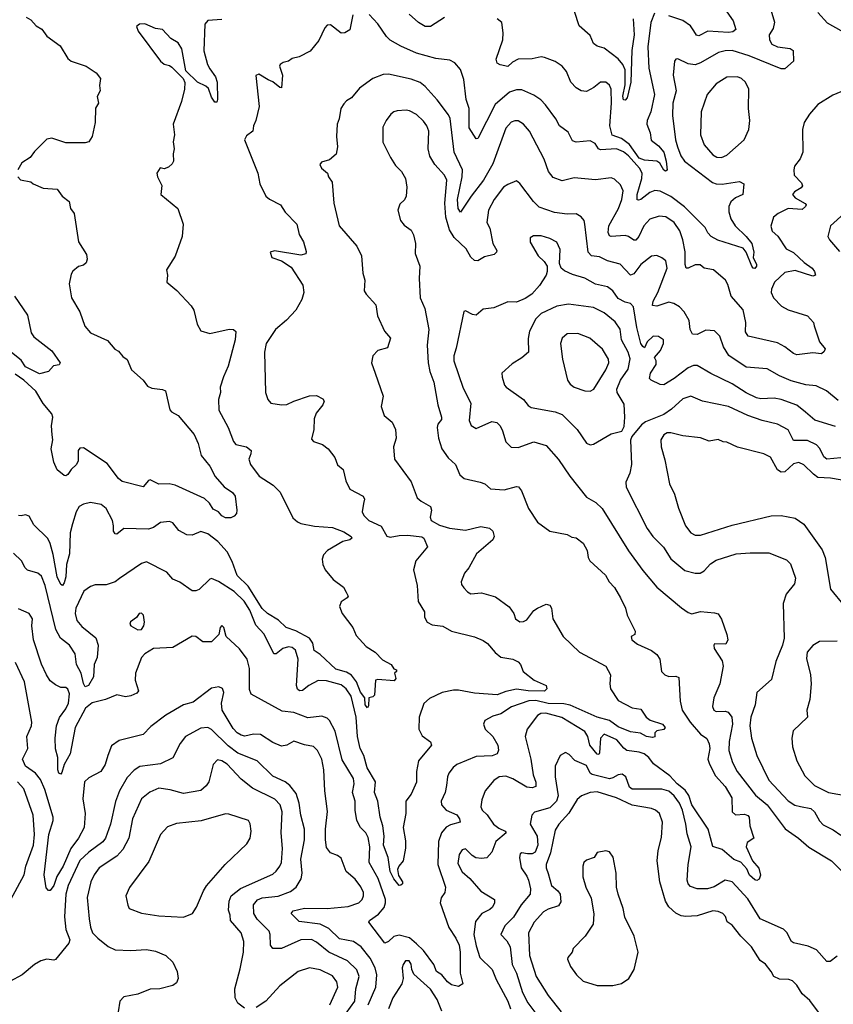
# Model space of a CAD drawing. Extents: x 1678759 to 1859541, y 384609 to 522867.
# Tile 267 of 466: x 1756021 to 1760663, y 482147 to 487761. Entities that reach past the tile are written whole.
import ezdxf

# ---------------------------------------------------------------- set-up
doc = ezdxf.new("R2010")
doc.units = 0

msp = doc.modelspace()

# ---------------------------------------------------------------- linework, layer by layer
at = {"layer": '0CON20XD'}
for points in [[(1760294.2, 487855), (1760326.6, 487746.6), (1760318.7, 487711.3), (1760296.9, 487675), (1760298.5, 487645), (1760311.5, 487621.5), (1760345, 487605.6), (1760417, 487597), (1760433.3, 487585), (1760436.2, 487525), (1760385, 487481.2), (1760365, 487480.8), (1760182.5, 487555), (1760085, 487584.1), (1760045, 487583.3), (1760006.9, 487573.1), (1759905, 487513.8), (1759875, 487503.2), (1759835, 487509.3), (1759775, 487538), (1759765, 487536.2), (1759756, 487525), (1759748.2, 487445), (1759765.3, 487355), (1759746.6, 487285), (1759744.7, 487215), (1759762.9, 487075), (1759773.9, 487035), (1759792.5, 486985), (1759813.8, 486955), (1759973.2, 486833.2), (1759995, 486824.7), (1760027.7, 486822.3), (1760128, 486838), (1760151.2, 486825), (1760145.8, 486765), (1760104.7, 486745.3), (1760078.1, 486721.9), (1760066.2, 486695), (1760066.9, 486665), (1760078.3, 486625), (1760102, 486585), (1760165, 486525.3), (1760196.8, 486485), (1760209.3, 486435), (1760205.5, 486405), (1760223.5, 486365), (1760224.4, 486355), (1760215, 486342.9), (1760205, 486344.6), (1760198.2, 486355), (1760166.2, 486436.2), (1760147.4, 486457.4), (1760003.1, 486503.1), (1759965, 486523.8), (1759946.2, 486545), (1759931.4, 486575), (1759813.1, 486693.1), (1759735, 486752.4), (1759675, 486784), (1759645, 486787.5), (1759615, 486776.1), (1759565, 486735.5), (1759551.1, 486731.1), (1759543.8, 486733.8), (1759543.8, 486763.8), (1759570.7, 486855), (1759572, 486885), (1759557, 486915), (1759495, 486983.9), (1759465, 487007.5), (1759425, 487025.2), (1759335, 487018.2), (1759323.5, 487025), (1759304.6, 487054.6), (1759275, 487070.8), (1759195, 487062.9), (1759175, 487070), (1759150, 487120), (1759100, 487155), (1759079.5, 487195), (1759020.5, 487275), (1758993.6, 487303.6), (1758955, 487331.2), (1758885, 487360.9), (1758855, 487360.5), (1758815, 487347.3), (1758733.5, 487276.5), (1758635, 487083.8), (1758625, 487081.2), (1758585.4, 487145), (1758585.8, 487255), (1758568.2, 487305)], [(1758445, 487772.5), (1758365, 487722.1), (1758335, 487720.9), (1758296, 487744), (1758242.8, 487792.8)], [(1759641.5, 487798.5), (1759622.3, 487745), (1759605.3, 487605), (1759610.5, 487485), (1759642, 487335), (1759620.7, 487235), (1759600, 487185), (1759598.1, 487165), (1759617.5, 487115), (1759623.1, 487073.1), (1759665, 487041.9), (1759696.3, 487005), (1759709.8, 486955), (1759715, 486902.5), (1759705, 486897.5), (1759695, 486902.2), (1759672, 486942), (1759655, 486954.6), (1759585, 486959.5), (1759555, 486972), (1759499.4, 487049.4), (1759455, 487084.2), (1759401.5, 487101.5), (1759388.5, 487155), (1759397.2, 487285), (1759394.6, 487364.6), (1759385, 487387.5), (1759365, 487404.4), (1759333.8, 487405), (1759296.5, 487373.5), (1759255, 487350.6), (1759225, 487354.2), (1759195, 487372), (1759165.4, 487405.4), (1759140, 487465), (1759116, 487496), (1759075, 487522.9), (1759015, 487545.8), (1758995, 487548.6), (1758945, 487538.2), (1758865, 487536.2), (1758831.6, 487518.4), (1758805, 487494.5), (1758762.9, 487502.9), (1758745, 487513.3), (1758740, 487535), (1758777.8, 487645), (1758780, 487685), (1758771.2, 487745), (1758745, 487766)], [(1759520.7, 487765), (1759527, 487675), (1759514, 487585), (1759508, 487405), (1759486.9, 487315), (1759475, 487301.1), (1759465, 487304.3), (1759460.9, 487325), (1759475, 487388.8), (1759475.4, 487475), (1759461.3, 487505), (1759435, 487536.6), (1759355, 487598.1), (1759315, 487609.5), (1759295, 487624.4), (1759275, 487670), (1759212.5, 487725), (1759186.7, 487806.7)], [(1760042.5, 487825), (1760090.9, 487755), (1760106.2, 487705), (1760088.7, 487691.3), (1760065, 487686.7), (1759946.7, 487695), (1759895, 487668.5), (1759882.1, 487672.1), (1759866.7, 487696.7), (1759847.3, 487725), (1759805, 487756), (1759725, 487782.1)], [(1760707.3, 487697.3), (1760630, 487740), (1760575, 487800.8)], [(1757922.2, 487787.8), (1757905, 487702), (1757875, 487686), (1757855, 487684), (1757795, 487730.8), (1757775, 487728.8), (1757762.5, 487715), (1757727.5, 487642.5), (1757677.9, 487582.1), (1757615, 487548.8), (1757575, 487538.8), (1757555, 487523.8), (1757524.1, 487515.9), (1757507.5, 487505), (1757503.8, 487495), (1757520, 487445), (1757515, 487372.5), (1757505, 487373.8), (1757465.8, 487405.8), (1757438.1, 487418.1), (1757385, 487450), (1757367.5, 487442.5), (1757388, 487265), (1757368.1, 487185), (1757354.4, 487155), (1757352, 487125), (1757315, 487098), (1757302.9, 487075), (1757379.6, 486885), (1757391.8, 486825), (1757424.4, 486755), (1757446.9, 486736.9), (1757509.2, 486705), (1757535, 486662.5), (1757601.2, 486595), (1757615.6, 486535.6), (1757640, 486495), (1757655, 486440), (1757652.5, 486425), (1757625, 486418.8), (1757475, 486443.3), (1757450, 486435), (1757460, 486405), (1757515, 486386.2), (1757570.3, 486350.3), (1757636.9, 486246.9), (1757642.9, 486205), (1757630, 486165), (1757596, 486105), (1757542.6, 486047.4), (1757481.1, 485995), (1757426.7, 485915), (1757416.9, 485865), (1757422.5, 485635), (1757435.8, 485595.8), (1757453.8, 485575), (1757515.5, 485564.5), (1757545, 485566.4), (1757585, 485586.5), (1757675, 485615.4), (1757715, 485618.5), (1757750, 485600), (1757757.1, 485585), (1757750.5, 485565), (1757713.2, 485516.8), (1757700.6, 485485), (1757699.5, 485425), (1757685, 485370), (1757696.4, 485356.4), (1757749.1, 485339.1), (1757780.8, 485315), (1757819.2, 485265), (1757835, 485223.8), (1757867, 485197), (1757881.7, 485131.7), (1757905, 485083.3), (1757980, 485045), (1757987.5, 485027.5), (1757982.7, 485002.7), (1757975.6, 484955), (1757985, 484934.3), (1758012.9, 484905), (1758082.7, 484872.7), (1758115.6, 484815.6), (1758135, 484810.5), (1758185, 484820.9), (1758235, 484821.3), (1758315, 484812.5), (1758327.5, 484805), (1758346.7, 484755), (1758280, 484675), (1758266.9, 484625), (1758288.9, 484535), (1758293.4, 484443.4), (1758331.2, 484385), (1758331.2, 484355), (1758346.2, 484325), (1758375, 484310.8), (1758435, 484302.9), (1758485, 484273.8), (1758615, 484242.9), (1758665, 484221.1), (1758690, 484205), (1758733.4, 484153.4), (1758765, 484126), (1758835, 484114.3), (1758865, 484100), (1758877.5, 484085), (1758894, 484045), (1758956.7, 483995), (1759024, 483965), (1759028.5, 483945), (1759015, 483933.1), (1758922.5, 483935), (1758855, 483944.3), (1758795, 483931.3), (1758745, 483911.6), (1758615, 483921), (1758525, 483937.7), (1758495, 483937.8), (1758431.4, 483925), (1758358.8, 483891.2), (1758326.9, 483863.1), (1758300, 483785), (1758297.9, 483715), (1758317.6, 483677.6), (1758365, 483643.3), (1758370, 483625), (1758295.4, 483534.6), (1758284.6, 483475), (1758285, 483413.3), (1758255, 483346.2), (1758224.4, 483305), (1758224.4, 483235), (1758208.2, 483155), (1758221.1, 483078.9), (1758222.9, 483037.1), (1758209.6, 482965), (1758184.5, 482935), (1758176.2, 482915), (1758181.6, 482881.6), (1758204.4, 482845), (1758204.2, 482835), (1758195, 482825.8), (1758185, 482825.6), (1758155, 482863.1), (1758134.7, 482905), (1758122.9, 482985), (1758097.4, 483055), (1758100.4, 483105), (1758093.5, 483165), (1758078.3, 483215), (1758063.3, 483305), (1758045.8, 483355.8), (1758051.7, 483415), (1758004.2, 483495), (1757983.5, 483565), (1757962.9, 483605), (1757949, 483675), (1757939.6, 483785), (1757911.3, 483905), (1757883.9, 483945), (1757855, 483968.5), (1757772.1, 483992.1), (1757723, 483993), (1757671.4, 483965), (1757635, 483936.9), (1757617.5, 483935), (1757605, 483944.2), (1757600.8, 483965), (1757609.2, 484115), (1757595, 484165.5), (1757575, 484180.9), (1757555, 484186.2), (1757522.5, 484175), (1757485, 484145.7), (1757470, 484145), (1757415, 484256.9), (1757368.1, 484308.1), (1757334.7, 484395), (1757302.2, 484445), (1757245, 484501.3), (1757155, 484558.1), (1757115, 484574), (1757105, 484572), (1757045, 484512.9), (1757025, 484504.3), (1757005, 484504), (1756935, 484553.8), (1756895, 484570.8), (1756860.7, 484610.7), (1756745, 484669.5), (1756715, 484661.1), (1756590.8, 484575), (1756565, 484556.7), (1756515, 484538.9), (1756451.7, 484538.3), (1756425, 484530), (1756387.5, 484502.5), (1756340.9, 484405), (1756337.9, 484375), (1756346.1, 484335), (1756375, 484301.8), (1756456, 484236), (1756468.6, 484195), (1756463.8, 484125), (1756446, 484084), (1756441.9, 484015), (1756413.3, 483965), (1756395, 483956.9), (1756385, 483976), (1756371.9, 484035), (1756344.8, 484085), (1756337.3, 484145), (1756305, 484194), (1756254.6, 484235), (1756226.5, 484285), (1756166, 484535), (1756145, 484588.1), (1756125.3, 484605.3), (1756065, 484621.9), (1756052.2, 484635), (1756030.6, 484675), (1755985, 484719.2)], [(1756057.5, 487775), (1756085, 487760), (1756115.8, 487725.8), (1756146.6, 487706.6), (1756175, 487667.5), (1756252.1, 487612.1), (1756295, 487538.6), (1756315, 487524.3), (1756400, 487495), (1756456.8, 487456.8), (1756481.2, 487425), (1756476.2, 487385), (1756480, 487355), (1756463, 487323), (1756470, 487285), (1756454.2, 487255.8), (1756452, 487175), (1756434, 487095), (1756415.4, 487064.6), (1756395, 487057.8), (1756285, 487057.9), (1756205, 487085.6), (1756175, 487080), (1756105, 487008.8), (1756081.2, 486975), (1756033.3, 486945), (1756010, 486905)], [(1757175, 487760.8), (1757095, 487755.7), (1757077.8, 487735), (1757072.3, 487582.3), (1757092.3, 487505), (1757105, 487480.6), (1757137.5, 487435), (1757147.9, 487405), (1757150, 487305), (1757145, 487290), (1757135, 487290), (1757115, 487319.2), (1757098, 487368), (1757082.3, 487382.3), (1757035.4, 487405.4), (1756969.5, 487469.5), (1756946.9, 487595), (1756925, 487629.1), (1756882.7, 487652.7), (1756835, 487704.2), (1756795, 487711.1), (1756735, 487737.5), (1756704.3, 487735.7), (1756688.3, 487721.7), (1756696, 487695), (1756823.8, 487525), (1756845, 487506.2), (1756875, 487499.2), (1756889.3, 487489.3), (1756953.8, 487425), (1756962.7, 487402.7), (1756960.8, 487365), (1756944.3, 487295), (1756896.9, 487165), (1756904.4, 487105), (1756895.8, 487065), (1756901.4, 487025), (1756896.1, 486996.1), (1756899.2, 486955), (1756891.7, 486938.3), (1756870.5, 486919.5), (1756845, 486910), (1756823, 486917), (1756803.3, 486885), (1756806.7, 486865), (1756832, 486815), (1756826.7, 486765), (1756924, 486685), (1756952.9, 486595), (1756947.1, 486525), (1756907.4, 486412.6), (1756858.8, 486335), (1756863.8, 486305), (1756860, 486265), (1756917, 486217), (1756998.7, 486128.7), (1757014.1, 486104.1), (1757033.8, 486025), (1757055, 485986.7), (1757105, 485972.5), (1757216.1, 485996.1), (1757240, 485995), (1757253.6, 485983.6), (1757250, 485935), (1757210.5, 485785), (1757182.9, 485725), (1757165.6, 485665)], [(1758568.2, 487305), (1758555, 487420), (1758535, 487476.2), (1758503.3, 487515), (1758475, 487529.2), (1758395, 487538.5), (1758285, 487569.6), (1758195, 487608.9), (1758135, 487644.4), (1758114, 487664), (1758065, 487737.5), (1758015, 487790.8)], [(1760705, 487349.2), (1760659.7, 487330.3), (1760575, 487277.5), (1760527.4, 487222.6), (1760495.7, 487175), (1760486.7, 487135), (1760488.5, 487005), (1760473.3, 486966.7), (1760441.8, 486925), (1760436.4, 486905), (1760439.5, 486875), (1760480.5, 486830.5), (1760486.4, 486813.6), (1760478.8, 486801.2), (1760440.2, 486779.8), (1760429.4, 486765), (1760444.1, 486744.1), (1760502.7, 486712.7), (1760508.1, 486705), (1760504.4, 486695), (1760485, 486679.2), (1760405, 486684.3), (1760347.1, 486655), (1760321.4, 486635), (1760305.8, 486584.2), (1760314.4, 486555), (1760346.1, 486526.1), (1760394.3, 486455), (1760435, 486433.6), (1760496.2, 486376.2), (1760542.5, 486345), (1760555.7, 486325), (1760560, 486305), (1760545, 486298), (1760445, 486330), (1760385, 486319.5), (1760327.9, 486265), (1760309.1, 486225), (1760307.3, 486205), (1760320.5, 486175), (1760367, 486127), (1760405, 486106.2), (1760515, 486071.4), (1760548.8, 486035), (1760553.8, 486016.2), (1760583.8, 485925), (1760616.2, 485885), (1760610.5, 485869.5), (1760594.2, 485855.8), (1760545, 485860.5), (1760455, 485850.4), (1760435, 485857.7), (1760386.1, 485896.1), (1760345, 485918.2), (1760176.8, 485956.8), (1760161.3, 485981.3), (1760162.5, 486035), (1760147.3, 486107.3), (1760080, 486185), (1760061.5, 486251.5), (1760047.5, 486275), (1759978.8, 486335), (1759925, 486344.4), (1759902.4, 486362.4), (1759875, 486363.8), (1759835, 486344.6), (1759822.9, 486345), (1759817.6, 486365), (1759818, 486438), (1759805, 486506), (1759786.8, 486556.8), (1759753.8, 486603.8), (1759706.3, 486636.3), (1759668.8, 486641.2), (1759616.5, 486623.5), (1759580.8, 486585), (1759553.3, 486525), (1759535, 486504.4), (1759525, 486503.3), (1759495, 486524.6), (1759475, 486530), (1759395, 486524.6), (1759385, 486528.6), (1759377.4, 486547.4), (1759382.5, 486585), (1759437.9, 486685), (1759455.2, 486735), (1759463.8, 486785), (1759449.1, 486819.1), (1759415, 486852), (1759395, 486860), (1759305, 486848.2), (1759185, 486859.5), (1759115, 486842.1), (1759065, 486860.5), (1759037.8, 486895), (1759012.5, 486965), (1758930, 487125), (1758895, 487164.3), (1758865, 487184.3), (1758845, 487184.4), (1758825, 487175.5), (1758795, 487142.9), (1758720.6, 486939.4), (1758667.4, 486845), (1758595.8, 486754.2), (1758535, 486663.8), (1758522.7, 486685), (1758518.8, 486735), (1758545.5, 486865), (1758546.6, 486905), (1758500, 487005), (1758476.6, 487196.6), (1758467.8, 487217.8), (1758403.3, 487303.3), (1758335, 487380), (1758305, 487402.1), (1758255, 487422.3), (1758125, 487450.4), (1758095, 487448.9), (1758035, 487425.6), (1757960.5, 487369.5), (1757914.5, 487315.5), (1757885, 487297.5), (1757869.6, 487280.4), (1757853.5, 487255), (1757844.3, 487195), (1757832.2, 487165), (1757828.5, 487095), (1757834.4, 487035.6), (1757825.8, 486994.2), (1757789.2, 486960.8), (1757742.3, 486947.7), (1757733.3, 486935), (1757742.5, 486915), (1757777.5, 486885), (1757783.3, 486865), (1757804.1, 486834.1), (1757813.1, 486715), (1757843.1, 486585), (1757945, 486469.2), (1757971.4, 486415), (1757977.8, 486315), (1757989.4, 486275), (1757985.7, 486215), (1757997.1, 486195), (1758052.5, 486135), (1758061.4, 486071.4), (1758102.5, 485985), (1758135.7, 485945.7), (1758120, 485890), (1758065, 485874.3), (1758035.3, 485844.7), (1758028.8, 485805), (1758048.1, 485745), (1758093.8, 485615), (1758083.3, 485555), (1758100, 485505), (1758145.5, 485465.5), (1758164.2, 485425), (1758169.2, 485375), (1758154.2, 485325), (1758160, 485255), (1758255, 485126), (1758289.2, 485035), (1758310.8, 485015), (1758364.5, 484984.5), (1758370.5, 484965), (1758362.7, 484925), (1758368.9, 484905), (1758415, 484878.2), (1758472.2, 484862.2), (1758565, 484850.8), (1758651, 484871), (1758702.1, 484862.1), (1758719.4, 484845), (1758727.3, 484815), (1758721.1, 484795), (1758626.7, 484715), (1758583.7, 484636.3), (1758558.1, 484605), (1758539.2, 484555), (1758541.1, 484541.1), (1758555, 484521.2)], [(1760025, 486974.4), (1760055, 486988.9), (1760154.4, 487075), (1760181.5, 487135), (1760186.4, 487185), (1760178.2, 487255), (1760180.6, 487365), (1760160.8, 487405), (1760138, 487425), (1760115, 487435.5), (1760055, 487433.5), (1759995, 487395.7), (1759943.3, 487335), (1759909.1, 487235), (1759904.6, 487105), (1759926.7, 487046.7), (1759975, 486990), (1759997.4, 486977.4), (1760025, 486974.4)], [(1760689.4, 485589.4), (1760624.3, 485645), (1760565, 485672.7), (1760505, 485679.2), (1760422.4, 485702.4), (1760355, 485729.5), (1760285, 485770.5), (1760165, 485780.5), (1760066.8, 485846.8), (1760036.1, 485895), (1760015, 485956), (1759985, 485987.1), (1759935, 485990), (1759885, 485966.2), (1759858.3, 485968.3), (1759845.4, 485995), (1759840.5, 486045), (1759811.9, 486095), (1759785, 486124.3), (1759753.3, 486143.3), (1759725, 486150), (1759655, 486128.1), (1759630.9, 486130.9), (1759634.7, 486155), (1759662.1, 486205), (1759714.5, 486344.5), (1759706.9, 486385), (1759685, 486402.9), (1759655, 486416.9), (1759625, 486411.9), (1759565.3, 486364.7), (1759525, 486312.5), (1759505, 486304.5), (1759446.9, 486366.9), (1759375, 486386.8), (1759328.7, 486408.7), (1759283.8, 486413.8), (1759264.7, 486435), (1759245.6, 486595), (1759240.6, 486615), (1759225, 486637.5), (1759195, 486654.3), (1759145, 486652.7), (1759071.5, 486661.5), (1758985, 486691.8), (1758952.7, 486725), (1758875, 486827.5), (1758855, 486842.5), (1758805, 486821.9), (1758781.9, 486805), (1758726.9, 486735), (1758695.7, 486675), (1758685.7, 486605), (1758702.4, 486572.4), (1758720, 486485), (1758743.1, 486445), (1758741.9, 486435), (1758728, 486422), (1758671.9, 486408.1), (1758635, 486385.7), (1758615, 486386.9), (1758595, 486407.1), (1758567.9, 486455), (1758499.8, 486519.8), (1758472.8, 486562.8), (1758451.2, 486635), (1758447, 486715), (1758458.2, 486845), (1758445, 486873.5), (1758389.2, 486935), (1758361.7, 486981.7), (1758351.5, 487025), (1758355.5, 487125), (1758344.5, 487155), (1758325, 487181.9), (1758285, 487219.4), (1758245, 487241.4), (1758225, 487245.6), (1758175, 487241.9), (1758155, 487235.8), (1758138.7, 487221.3), (1758111.4, 487185), (1758092.8, 487147.2), (1758093, 487063), (1758135.7, 486975), (1758165, 486929.2), (1758198.5, 486895), (1758221.8, 486855), (1758229.5, 486805), (1758226.7, 486755), (1758215.6, 486734.4), (1758190.3, 486709.7), (1758178.6, 486675), (1758194.2, 486615), (1758215, 486590), (1758255, 486561.4), (1758268.5, 486535), (1758279.4, 486485), (1758277.9, 486427.9), (1758302.9, 486355), (1758299.1, 486285), (1758306.4, 486175), (1758332.2, 486115), (1758355.5, 485995), (1758345.4, 485904.6), (1758351.1, 485805), (1758360.9, 485755), (1758383.1, 485695), (1758406.8, 485565), (1758428, 485495), (1758427.8, 485482.2), (1758405.8, 485455), (1758402.5, 485435), (1758410.9, 485375), (1758430, 485315), (1758465, 485262.9), (1758507.1, 485225), (1758532.5, 485165), (1758556.7, 485145), (1758647.5, 485125), (1758675, 485113.8), (1758707, 485087), (1758785, 485080.5), (1758855, 485098.9), (1758867.1, 485097.1), (1758884.3, 485075), (1758923.8, 484973.8)], [(1756010, 486865), (1756025, 486847.5), (1756085, 486836.2), (1756097.5, 486825), (1756155, 486800), (1756235, 486793.8), (1756264.2, 486754.2), (1756303.8, 486725), (1756311.2, 486685), (1756332, 486655), (1756356.2, 486495), (1756401.7, 486421.7), (1756406.1, 486396.1), (1756400, 486375), (1756385, 486361.2), (1756356, 486354), (1756325, 486327.5), (1756315, 486310), (1756304.1, 486254.1), (1756315.7, 486175), (1756364.5, 486094.5), (1756393.4, 486013.4), (1756424.5, 485974.5), (1756521.1, 485931.1), (1756563, 485883), (1756585, 485870), (1756610, 485840), (1756633.9, 485823.9), (1756659.2, 485765), (1756725.5, 485705.5), (1756750.7, 485670.7), (1756775, 485659.2), (1756835, 485652.5), (1756853.3, 485645), (1756877.1, 485537.1), (1756886.7, 485525), (1756925, 485504), (1757015.6, 485395), (1757039.4, 485345), (1757055.5, 485275.5), (1757105.4, 485215), (1757137.1, 485157.1), (1757188.2, 485098.2), (1757235.6, 485065), (1757250, 485045), (1757260, 484965), (1757257.5, 484945), (1757245, 484930), (1757225, 484920), (1757195, 484920), (1757175, 484931.2), (1757154.3, 484954.3), (1757125, 484970), (1757104.3, 485004.3), (1757075, 485031.2), (1756907.2, 485107.2), (1756873.9, 485113.9), (1756815, 485111.8), (1756765, 485137.8), (1756755, 485133.8), (1756725, 485096.7), (1756605, 485128.2), (1756584.4, 485144.4), (1756521, 485231), (1756385, 485320), (1756365, 485318.5), (1756354.6, 485305), (1756355.3, 485245), (1756345, 485225.6), (1756313.8, 485196.2), (1756295, 485168.6), (1756285, 485160.8), (1756275, 485162.2), (1756235.8, 485195), (1756215, 485237.5), (1756200.8, 485315), (1756210.4, 485365), (1756206.6, 485393.4), (1756202.9, 485445), (1756210, 485495), (1756205, 485513.3), (1756155, 485572.5), (1756113.4, 485643.4), (1756045, 485706.3), (1755995, 485740.6)], [(1760725.2, 486654.8), (1760645.7, 486585), (1760631.4, 486525), (1760641.4, 486505), (1760698.5, 486438.5)], [(1760675, 485441.8), (1760558, 485478), (1760503.9, 485523.9), (1760455, 485563.8), (1760365.7, 485595.7), (1760325, 485602.4), (1760249.1, 485599.1), (1760224.7, 485604.8), (1760165, 485633.7), (1760085, 485685.3), (1759962.9, 485742.9), (1759885, 485788.5), (1759865, 485789.6), (1759835, 485775.8), (1759755, 485714.5), (1759695, 485678.6), (1759675, 485680.6), (1759623.3, 485705), (1759614, 485715), (1759618.8, 485745), (1759652.5, 485795), (1759652.5, 485815), (1759642.5, 485835), (1759676.7, 485875), (1759694.5, 485915), (1759694.4, 485935), (1759665, 485954.5), (1759635, 485955.6), (1759600.6, 485925), (1759585, 485890), (1759575, 485897.5), (1759564.5, 485915), (1759541.3, 486005), (1759523.4, 486123.4), (1759505, 486141.8), (1759475, 486151.1), (1759435, 486170.5), (1759404.4, 486215), (1759375, 486238.2), (1759305, 486253.6), (1759245, 486287.1), (1759175, 486307.9), (1759128.9, 486328.9), (1759110.8, 486345), (1759100.9, 486370.9), (1759105, 486450), (1759085, 486492), (1759045, 486513.1), (1758995, 486527.8), (1758951.7, 486528.3), (1758933, 486517), (1758933.2, 486493.2), (1758978.1, 486415), (1759012.4, 486382.4), (1759029.2, 486355), (1759030.6, 486325), (1759024.4, 486305), (1758986.9, 486245), (1758942.9, 486195), (1758905, 486170.5), (1758855, 486149.4), (1758805, 486152.5), (1758725, 486118.1), (1758665, 486110), (1758625, 486076), (1758605, 486079.2), (1758565, 486101.2), (1758555, 486097.5), (1758511.5, 485888.5), (1758497.1, 485845), (1758496.9, 485815), (1758550.6, 485660.6), (1758594.5, 485575), (1758585.8, 485475.8), (1758597, 485447), (1758625, 485430.8), (1758715, 485470.8), (1758743.4, 485463.4), (1758761.4, 485445), (1758776.2, 485416.2), (1758793.9, 485353.9), (1758825, 485324.3), (1758865, 485322.5), (1758955, 485353.1), (1759025, 485332.9), (1759095, 485252.9), (1759158.8, 485158.8), (1759255, 485038.6), (1759308.3, 485008.3), (1759344.6, 484974.6), (1759493.4, 484733.4), (1759575, 484620.8), (1759655.6, 484525.6), (1759797.4, 484407.4), (1759835, 484380.8), (1759855, 484374), (1759905, 484385.8), (1759985, 484380), (1760005, 484372.5), (1760023.9, 484343.9), (1760055.8, 484255), (1760060, 484225), (1760048.8, 484201.2), (1759985, 484202.5), (1759980, 484195), (1759983.5, 484175), (1760028.2, 484105), (1760034.5, 484075), (1760015.6, 483975), (1759980.9, 483895), (1759973.5, 483845), (1759981.4, 483825), (1759995, 483816.9), (1760045, 483818.5), (1760063, 483813), (1760083.4, 483783.4), (1760088.1, 483745), (1760067.8, 483645), (1760067.1, 483595), (1760086.7, 483525), (1760114, 483474), (1760219.4, 483339.4), (1760284.4, 483284.4), (1760388.5, 483148.5), (1760463.5, 483095), (1760522.3, 483042.3), (1760652.9, 482965), (1760778.6, 482838.6)], [(1755990.8, 486185), (1756065.4, 486075.4), (1756086, 485975), (1756101.7, 485951.7), (1756119.5, 485939.5), (1756205, 485873.3), (1756252.5, 485805), (1756247, 485793), (1756213.6, 485786.4), (1756185.7, 485754.3), (1756135, 485740.8), (1756055, 485782.2), (1756029, 485819), (1755975, 485862.4)], [(1759275, 485336.4), (1759295, 485340.4), (1759395, 485400.4), (1759455.6, 485414.4), (1759468.5, 485441.5), (1759474.1, 485495), (1759469, 485569), (1759429.3, 485635), (1759428, 485655), (1759448.8, 485705), (1759491.8, 485768.2), (1759503.2, 485826.8), (1759493, 485865), (1759454.2, 485935), (1759445.7, 485995.7), (1759418.7, 486038.7), (1759355, 486090.3), (1759295, 486120.7), (1759151.7, 486138.3), (1759085, 486128), (1758995.6, 486085), (1758965.4, 486055), (1758928.8, 485985), (1758922.4, 485942.4), (1758922.9, 485865), (1758885, 485832.2), (1758831.1, 485798.9), (1758772.2, 485745), (1758772.8, 485722.8), (1758786.8, 485676.8), (1758795.8, 485665), (1758895, 485595.8), (1758921.6, 485561.6), (1758939.2, 485549.2), (1759076.2, 485525), (1759115, 485509.1), (1759201.9, 485425), (1759255, 485345.6), (1759275, 485336.4)], [(1759275, 485643.3), (1759296.3, 485653.7), (1759365.4, 485765), (1759382.7, 485805), (1759380.9, 485825), (1759345, 485881.9), (1759273.3, 485945), (1759205, 485971.4), (1759145, 485970), (1759115.7, 485944.3), (1759105.7, 485915), (1759118.2, 485825), (1759146.2, 485706.2), (1759162, 485682), (1759185, 485665.6), (1759245, 485645.5), (1759275, 485643.3)], [(1757165.6, 485665), (1757166.5, 485635), (1757155.8, 485595), (1757157.1, 485535), (1757210, 485435), (1757240.6, 485355), (1757255, 485339.4), (1757314.6, 485324.6), (1757341.2, 485305), (1757340, 485285), (1757327.5, 485255), (1757336.9, 485225), (1757387.8, 485157.8), (1757466.4, 485106.4), (1757507.4, 485067.4), (1757579.8, 484919.8), (1757605, 484897.8), (1757625, 484889.1), (1757703.1, 484873.1), (1757805, 484865.6), (1757871.1, 484841.1), (1757911.4, 484815), (1757916, 484805), (1757905, 484795.8), (1757865, 484785.4), (1757776.5, 484735), (1757755, 484710), (1757746.9, 484685), (1757749.6, 484655), (1757764.1, 484624.1), (1757809.5, 484569.5), (1757868.8, 484525), (1757883.6, 484496.4), (1757894, 484475), (1757890, 484465), (1757855, 484441.2), (1757846, 484415), (1757861.2, 484375), (1757921.4, 484295), (1757940.4, 484250.4), (1757997.3, 484187.3), (1758048, 484155), (1758091.5, 484111.5), (1758140, 484085), (1758155, 484060), (1758170, 484055), (1758170, 484045), (1758160, 484035), (1758166.7, 484005), (1758158.1, 483991.9), (1758065, 483999.2), (1758050, 483995), (1758045, 483910), (1758035, 483900), (1758013.3, 483895), (1758010.8, 483849.2), (1758005, 483836.7), (1757991.8, 483855), (1757989.2, 483895), (1757965, 483927.7), (1757941.7, 483985), (1757913.1, 484023.1), (1757885, 484040.7), (1757825, 484057.7), (1757735, 484142.3), (1757700, 484165), (1757694, 484206), (1757675.1, 484235.1), (1757596.9, 484276.9), (1757541.8, 484295), (1757497.7, 484337.7), (1757435, 484375.7), (1757405, 484403.8), (1757325, 484532), (1757261.9, 484591.9), (1757232.4, 484672.4), (1757205, 484726.1), (1757152, 484785), (1757095, 484829.7), (1757055, 484842.9), (1757005, 484821.8), (1756975, 484824.4), (1756928.2, 484848.2), (1756895, 484892), (1756875, 484899.2), (1756825, 484893.3), (1756785, 484866.2), (1756755, 484856.2), (1756615, 484860), (1756575, 484828.1), (1756565, 484829.4), (1756555.6, 484845), (1756557.1, 484875), (1756550.5, 484905), (1756514.3, 484974.3), (1756485, 484996.2), (1756425, 485008.8), (1756385, 484999.2), (1756360.8, 484985), (1756343.5, 484955), (1756323.2, 484886.8), (1756309.7, 484835), (1756304.4, 484715.6), (1756288.1, 484655), (1756284.5, 484584.5), (1756275, 484550), (1756265, 484535.8), (1756255, 484540), (1756235, 484583.8), (1756211.7, 484711.7), (1756195.8, 484775), (1756182.4, 484802.4), (1756101.2, 484881.2), (1756075, 484930), (1756055, 484937.5), (1756028.8, 484931.2), (1756015, 484934)], [(1760745, 485267.5), (1760625.3, 485255.3), (1760607.6, 485267.6), (1760586.2, 485316.2), (1760566.7, 485336.8), (1760515, 485362.4), (1760435, 485361.1), (1760405, 485421.9), (1760345, 485454.6), (1760255.9, 485475.9), (1760175, 485503.3), (1760065, 485555.4), (1759916.6, 485586.6), (1759850, 485615), (1759805, 485598.5), (1759739.9, 485540.1), (1759695, 485509.3), (1759591.1, 485468.9), (1759568.6, 485451.4), (1759513.8, 485385), (1759505.7, 485364.3), (1759511.2, 485225), (1759501.5, 485175), (1759479.1, 485125), (1759480.5, 485095), (1759600.2, 484860.2), (1759633.3, 484815), (1759693.3, 484753.3), (1759735, 484687.5), (1759815, 484620.5), (1759875, 484604.5), (1759903.3, 484605), (1759925, 484618.9), (1759961.2, 484658.8), (1759995, 484679.6), (1760107.5, 484715), (1760189.1, 484720.9), (1760295, 484720.8), (1760395, 484681.9), (1760417.9, 484657.9), (1760447.4, 484577.4), (1760441.9, 484545), (1760393.8, 484486.2), (1760377.3, 484432.7), (1760381.4, 484235), (1760373.5, 484195), (1760335, 484101.2), (1760310, 484000), (1760225.5, 483924.5), (1760217.5, 483855), (1760191.5, 483785), (1760185.5, 483735), (1760195.7, 483665), (1760226.9, 483565), (1760295, 483425.6), (1760405, 483307.5), (1760442.9, 483282.9), (1760475.3, 483275.3), (1760535, 483263.4), (1760555.4, 483245), (1760584.1, 483194.1), (1760605, 483170.5), (1760662.3, 483142.3), (1760705, 483112.5)], [(1760745, 485129.3), (1760646.6, 485146.6), (1760575, 485151.4), (1760548.8, 485168.8), (1760495, 485223.8), (1760465, 485235.4), (1760435, 485227.7), (1760385, 485183.8), (1760365, 485181.8), (1760344.5, 485195), (1760305, 485266.9), (1760266, 485286), (1760115, 485324.2), (1760055, 485352), (1760035, 485353.8), (1760006.4, 485366.4), (1759955, 485358.6), (1759905, 485376.9), (1759805, 485388.6), (1759736.2, 485406.2), (1759715, 485404.5), (1759695.4, 485394.6), (1759679.5, 485365), (1759680, 485325), (1759700.5, 485250.5), (1759727.5, 485115), (1759757.1, 485055), (1759780, 484975), (1759818.6, 484875), (1759850, 484835), (1759875, 484821.9), (1759905, 484821.1), (1760085, 484878.9), (1760308, 484932), (1760365, 484934.5), (1760445, 484919.5), (1760494.7, 484884.7), (1760598.5, 484738.5), (1760616.4, 484695), (1760646.7, 484515), (1760725, 484420)], [(1758923.8, 484973.8), (1758975.6, 484895.6), (1759045, 484843.8), (1759145, 484826.2), (1759170.5, 484810.5), (1759195, 484806.7), (1759235, 484776.7), (1759257.5, 484735), (1759264, 484695), (1759274.3, 484675), (1759363.7, 484593.6), (1759384.5, 484555), (1759414, 484524), (1759449.4, 484465), (1759476.2, 484405), (1759486.2, 484365), (1759531.2, 484275), (1759530, 484255), (1759510, 484245), (1759513.8, 484225), (1759545, 484201.2), (1759624.6, 484164.6), (1759655, 484142), (1759672, 484115), (1759682, 484045), (1759701.2, 484025), (1759725, 484015.8), (1759765, 484018), (1759781.2, 484011.2), (1759789.6, 483875), (1759800.9, 483825), (1759846.2, 483755), (1759905, 483687.1), (1759941.8, 483661.8), (1759955, 483632), (1759957.5, 483605), (1759945.8, 483545), (1759956.4, 483516.4), (1759990.3, 483450.3), (1760045, 483388.9), (1760083.1, 483325), (1760085, 483243.8), (1760105, 483228.1), (1760155, 483230.8), (1760174.4, 483224.4), (1760182.5, 483215), (1760187.1, 483165), (1760208.8, 483095), (1760170.9, 483069.1), (1760165.7, 483045), (1760200.8, 482965), (1760236.7, 482923.3), (1760246.2, 482883.8), (1760239.3, 482860.7), (1760226.7, 482853.3), (1760215, 482856.2), (1760185, 482884.4), (1760169.2, 482919.2), (1760135, 482957.1), (1760095, 482972.5), (1760029.2, 483029.2), (1759975, 483047.5), (1759947.8, 483145), (1759855.2, 483285), (1759838.4, 483338.4), (1759817.7, 483367.7), (1759772.2, 483405), (1759730.1, 483450.1), (1759637.6, 483517.6), (1759610.5, 483555), (1759582.9, 483575), (1759555, 483584.6), (1759485, 483593.8), (1759467, 483607), (1759427.8, 483655), (1759355, 483688.2), (1759334.9, 483665.1), (1759329.1, 483580.9), (1759325, 483570.6), (1759315, 483573.1), (1759273.5, 483625), (1759262.4, 483675), (1759245, 483702.2), (1759113.1, 483783.1), (1759022.7, 483807.3), (1758994.4, 483805.6), (1758975, 483793.3), (1758915.6, 483715), (1758904.4, 483675), (1758936.4, 483545), (1758950.8, 483455), (1758966.3, 483413.7), (1758965, 483390), (1758945, 483382.3), (1758915, 483385.4), (1758835, 483432.3), (1758795, 483447.1), (1758756.5, 483443.5), (1758726.6, 483423.4), (1758675.7, 483365), (1758657.2, 483312.8), (1758652.4, 483272.4), (1758658.6, 483255), (1758687.3, 483227.3), (1758723.8, 483175), (1758755, 483151.8), (1758791.4, 483135), (1758795.6, 483125), (1758738, 483075), (1758713.8, 483015), (1758685, 482982.7), (1758655, 482977.9), (1758622.9, 482982.9), (1758601.9, 482995), (1758565, 483034.2), (1758545, 483027.5), (1758528, 483002), (1758520.4, 482950.4), (1758545, 482902.2), (1758588.9, 482865), (1758651.7, 482791.7), (1758728.9, 482745), (1758730, 482725), (1758718.4, 482701.6), (1758702.7, 482687.3), (1758656.7, 482665), (1758620.6, 482619.4), (1758612.2, 482545), (1758625, 482480), (1758645.4, 482415), (1758716.1, 482345), (1758739, 482289), (1758805.2, 482165), (1758821, 482121)], [(1758555, 484521.2), (1758575, 484498), (1758595, 484487.1), (1758655, 484492.5), (1758735, 484470.6), (1758812.6, 484412.6), (1758839.2, 484375), (1758849.2, 484345), (1758875, 484328.1), (1758895, 484329.4), (1758915, 484339.4), (1758955, 484392.2), (1758975, 484405.4), (1759025, 484429.2), (1759045, 484423.8), (1759054.3, 484405), (1759062.1, 484345), (1759120.5, 484245), (1759215, 484155.5), (1759364.4, 484074.4), (1759392, 484025), (1759386.9, 483975), (1759390.6, 483945), (1759435, 483880), (1759515, 483837.1), (1759565, 483829.2), (1759594.7, 483784.7), (1759616.8, 483766.8), (1759688.8, 483745), (1759703.8, 483725), (1759695.9, 483714.1), (1759655, 483706), (1759643.8, 483695), (1759645, 483672.5), (1759631.2, 483668.8), (1759597.5, 483675), (1759563.2, 483693.2), (1759505, 483701.2), (1759435, 483728.7), (1759385, 483764.4), (1759315, 483783.5), (1759162.1, 483852.1), (1759125, 483859.7), (1759035, 483862.9), (1758965, 483879.2), (1758925, 483876.6), (1758826.7, 483843.3), (1758765, 483803.6), (1758719.6, 483790.4), (1758674.3, 483765.7), (1758666, 483745), (1758677.1, 483715), (1758719.4, 483675), (1758749.1, 483625), (1758753.3, 483596.7), (1758745.8, 483575), (1758716, 483564), (1758625, 483559.7), (1758515.7, 483515), (1758493.1, 483496.9), (1758469.1, 483465), (1758460.9, 483445), (1758455.5, 483394.5), (1758447.5, 483355), (1758425.6, 483305), (1758426.9, 483285), (1758453.3, 483255), (1758515, 483227.1), (1758530.9, 483205), (1758534, 483186), (1758479.2, 483170.8), (1758453.6, 483156.4), (1758427.9, 483125), (1758410, 483075), (1758407.3, 482945), (1758450.6, 482815), (1758445.8, 482785), (1758425.7, 482754.3), (1758420, 482725), (1758468.5, 482585), (1758509.7, 482525), (1758527.3, 482485), (1758533, 482445), (1758533.8, 482325), (1758548.8, 482265), (1758525, 482248.8), (1758485, 482259.2), (1758461.2, 482275), (1758429.2, 482315), (1758399.4, 482335), (1758382.7, 482375), (1758325, 482454.2), (1758285, 482491.7), (1758245, 482526.2), (1758185, 482541.5), (1758155.3, 482534.7), (1758125, 482505.6), (1758105, 482495.8), (1758012.5, 482615), (1758017.5, 482625), (1758067.8, 482662.2), (1758099.9, 482700.1), (1758108.6, 482725), (1758107.4, 482745), (1758066, 482865), (1758014.2, 482955), (1758018.3, 483045), (1758008.9, 483098.9), (1757995.7, 483125.7), (1757965.6, 483155), (1757944.6, 483195), (1757934.6, 483255), (1757934, 483305), (1757920, 483355), (1757928.8, 483405), (1757924.6, 483434.6), (1757860.3, 483540.3), (1757821.1, 483705), (1757788.1, 483765), (1757775, 483778.1), (1757745, 483790.5), (1757665, 483780.4), (1757585, 483811.1), (1757518.7, 483818.7), (1757341.4, 483915), (1757332.4, 483942.4), (1757332.4, 484062.4), (1757319.1, 484115), (1757275, 484174.2), (1757198.8, 484245), (1757186, 484295), (1757175, 484306.7), (1757163.8, 484295), (1757157.5, 484255), (1757115.8, 484214.2), (1757065, 484214.4), (1757025, 484244), (1757005, 484246.2), (1756895, 484182.1), (1756784.4, 484175.6), (1756734.7, 484145.3), (1756715, 484124.2), (1756680.9, 484035), (1756680, 483995), (1756699.2, 483935), (1756688.9, 483921.1), (1756655, 483905.6), (1756625, 483901.1), (1756575, 483912.5), (1756510.8, 483885), (1756435, 483866), (1756397.3, 483835), (1756337.8, 483725), (1756308.9, 483575), (1756274.6, 483515.4), (1756262, 483468), (1756255, 483460), (1756245, 483464.4), (1756237.9, 483485), (1756238.1, 483555), (1756224.5, 483604.5), (1756223.4, 483665), (1756231, 483735), (1756247.8, 483782.2), (1756285, 483831.9), (1756300.3, 483865), (1756305, 483917.5), (1756295, 483943.8), (1756285, 483953.3), (1756255, 483954.2), (1756225, 483968), (1756195, 483992), (1756173.3, 484025), (1756145, 484086.2), (1756098.9, 484225), (1756090.8, 484305), (1756093.5, 484345), (1756075.4, 484375.4), (1756015, 484401.9)], [(1756695, 484282.5), (1756715, 484283.8), (1756729.2, 484305), (1756732.5, 484325), (1756728, 484365), (1756715, 484378), (1756703.3, 484375), (1756686.7, 484353.3), (1756652.4, 484327.6), (1756648.8, 484315), (1756654.5, 484304.5), (1756695, 484282.5)], [(1760685, 484217.9), (1760583.5, 484216.5), (1760545, 484193.5), (1760513.5, 484155), (1760508.6, 484118.6), (1760531.8, 484025), (1760535.9, 483975), (1760528.5, 483885), (1760511.9, 483825), (1760515.6, 483785), (1760434.3, 483705.7), (1760425.9, 483664.1), (1760429.2, 483615), (1760454.3, 483535), (1760500.7, 483450.7), (1760556, 483395), (1760635, 483355.6), (1760795, 483325.5)], [(1758009.2, 482145), (1758053.5, 482245), (1758058.7, 482315), (1758049.1, 482355), (1758021.3, 482411.3), (1757970, 482475), (1757924.7, 482504.7), (1757845, 482521.1), (1757785, 482579.4), (1757734.8, 482604.8), (1757615, 482618.9), (1757569.2, 482665), (1757580.6, 482679.4), (1757645, 482695.5), (1757775, 482693.8), (1757894, 482705), (1757955.7, 482725), (1757974.4, 482745), (1757981.8, 482765), (1757981.8, 482785), (1757968, 482818), (1757935, 482860), (1757884.2, 482905), (1757855, 482981.2), (1757835, 482995.8), (1757795, 483010), (1757772.1, 483042.1), (1757765.4, 483085), (1757766.2, 483145), (1757777.3, 483247.3), (1757761.1, 483365), (1757755.9, 483485), (1757745.2, 483545.2), (1757720.9, 483595), (1757697.5, 483617.5), (1757645, 483626.2), (1757585, 483646.7), (1757545, 483624.4), (1757515, 483618.9), (1757465, 483639.5), (1757395, 483684.6), (1757355, 483686.7), (1757305, 483676.8), (1757285, 483680.8), (1757261.9, 483695), (1757239.6, 483719.6), (1757175.3, 483825), (1757172.1, 483865), (1757185.4, 483925.4), (1757177.9, 483947.9), (1757157.9, 483957.9), (1757115, 483950.5), (1757010.2, 483869.8), (1756955.6, 483854.4), (1756855, 483795.6), (1756769.8, 483730.2), (1756725, 483685.7), (1756587.9, 483652.1), (1756545, 483620), (1756523.6, 483566.4), (1756507.8, 483515), (1756484.3, 483475), (1756415, 483439.2), (1756390.8, 483415), (1756382, 483318), (1756395.3, 483235.3), (1756389.2, 483155), (1756356.8, 483095), (1756313.7, 483036.3), (1756269.8, 482935), (1756233.2, 482876.8), (1756215, 482824.4), (1756195, 482795.7), (1756185, 482795.7), (1756171.7, 482811.7), (1756160, 482885), (1756187.9, 483115), (1756211.3, 483195), (1756211.2, 483215), (1756165, 483371.9), (1756139.9, 483429.9), (1756110.9, 483465), (1756053.5, 483505), (1756036.9, 483545), (1756066.7, 483605), (1756062.7, 483675), (1756088.8, 483735), (1756090.4, 483755), (1756049.2, 483985), (1755996.4, 484096.4)], [(1757356, 482665), (1757355.3, 482714.7), (1757377.1, 482742.9), (1757405, 482754.1), (1757495, 482764.2), (1757565, 482790), (1757598.2, 482815), (1757627.5, 482862.5), (1757632.2, 482895), (1757624.8, 482975), (1757646.7, 483085), (1757645.4, 483145), (1757625.3, 483225), (1757616.2, 483295), (1757598.3, 483348.3), (1757562.1, 483395), (1757534.8, 483414.8), (1757465, 483447.7), (1757375, 483536.2), (1757265, 483578.2), (1757211.2, 483621.2), (1757115, 483713.3), (1757095, 483724.6), (1757055, 483721.2), (1756967.5, 483675), (1756936, 483634), (1756895, 483552.9), (1756825, 483518.2), (1756707.2, 483502.8), (1756675, 483482.7), (1756635, 483440), (1756591.1, 483365), (1756567.1, 483302.9), (1756540, 483175), (1756510.4, 483095), (1756495, 483073.1), (1756415, 483015.3), (1756365, 482967.5), (1756297.3, 482825), (1756283.5, 482775), (1756276.8, 482646.8), (1756283.7, 482573.7), (1756306.2, 482515), (1756301.6, 482495), (1756225, 482402.3), (1756215, 482398.8), (1756175, 482404.5), (1756142.5, 482395), (1756105, 482374.6), (1756035, 482314.5), (1755965, 482277.2)], [(1757303.3, 482125), (1757265, 482154), (1757249.4, 482185), (1757247.5, 482235), (1757279.5, 482350.5), (1757297.7, 482445), (1757299.6, 482505), (1757285.3, 482555.3), (1757223.5, 482625), (1757222.5, 482655), (1757213.2, 482685), (1757215.8, 482735), (1757227.2, 482765), (1757281.5, 482808.5), (1757465, 482888.8), (1757485, 482905.6), (1757505, 482935.6), (1757514, 482955), (1757520.9, 483035), (1757511.8, 483125), (1757518.6, 483245), (1757507.5, 483285), (1757477.4, 483317.4), (1757349.8, 483379.8), (1757285, 483431.4), (1757205, 483515.5), (1757175, 483535.4), (1757149.7, 483540.3), (1757125.7, 483515), (1757100, 483415), (1757085, 483392.9), (1757053.8, 483366.2), (1756955, 483349.5), (1756880.2, 483370.2), (1756815, 483378.8), (1756762.6, 483357.4), (1756715, 483318.1), (1756665, 483204.2), (1756644.2, 483095), (1756610.1, 483029.9), (1756575, 482991.2), (1756475.2, 482924.8), (1756445, 482885.6), (1756426.8, 482845), (1756405.4, 482755.4), (1756417.1, 482635), (1756425, 482586.7), (1756437.3, 482555), (1756467.5, 482525), (1756525, 482477.1), (1756565, 482457.9), (1756655, 482453.6), (1756745, 482460.4), (1756795, 482450), (1756855, 482425.5), (1756895, 482388), (1756920, 482335), (1756926, 482295), (1756915, 482270), (1756895, 482254), (1756820, 482235), (1756765, 482234.4), (1756695, 482204.6), (1756615, 482190), (1756592.5, 482165), (1756582.9, 482105)], [(1760685, 482422.5), (1760645, 482391.2), (1760625, 482391.2), (1760567.2, 482457.2), (1760518.6, 482478.6), (1760435, 482497.3), (1760424.5, 482505), (1760396.6, 482556.6), (1760377.5, 482575), (1760244.7, 482634.8), (1760175, 482748.5), (1760085, 482846.2), (1760045, 482855.6), (1759982.5, 482817.5), (1759945, 482805.2), (1759885, 482806.5), (1759848.3, 482818.3), (1759833.7, 482833.7), (1759829.4, 482855), (1759834.7, 482945.3), (1759851.8, 483045), (1759828.9, 483118.9), (1759821.4, 483175), (1759801.9, 483255), (1759784.8, 483295), (1759755, 483336.7), (1759725, 483361.8), (1759685, 483373.2), (1759515, 483373.3), (1759499.5, 483385), (1759478.9, 483445), (1759458.8, 483458.8), (1759435, 483456.4), (1759405, 483438.2), (1759385, 483433.4), (1759286.8, 483456.8), (1759274.6, 483465), (1759255, 483509.1), (1759187.7, 483537.7), (1759155, 483572), (1759135, 483582), (1759104.2, 483565), (1759076.4, 483505), (1759075.3, 483445), (1759092.9, 483335), (1759084.1, 483305), (1759045, 483266.9), (1758958.2, 483241.8), (1758941.9, 483225), (1758932.7, 483175), (1758973.4, 483105), (1758976.3, 483055), (1758961.8, 483015), (1758945, 483005.3), (1758917.5, 483005), (1758885, 483010.6), (1758875.5, 483004.5), (1758871.5, 482985), (1758881.9, 482925), (1758915, 482878.6), (1758923.2, 482855), (1758934.6, 482805), (1758932.3, 482775), (1758881.6, 482715), (1758837.3, 482645), (1758788.9, 482595), (1758766, 482546), (1758799.1, 482509.1), (1758819.6, 482475), (1758830.8, 482375), (1758854.4, 482324.4), (1758889.4, 482215), (1758919.2, 482155), (1758964.6, 482095)], [(1755970.7, 482745), (1756046.2, 482885), (1756055.9, 482935), (1756100.5, 483055), (1756106.2, 483116.2), (1756097.5, 483225), (1756045.6, 483375.6), (1756009.1, 483415)], [(1760583.8, 482095), (1760529.1, 482169.1), (1760485, 482206.7), (1760455, 482256.7), (1760430.5, 482280.5), (1760409.5, 482289.5), (1760355, 482290), (1760322.5, 482305), (1760307.5, 482335), (1760275.6, 482375.6), (1760245, 482396.2), (1760195.8, 482475), (1760135.5, 482535.5), (1760085, 482598.6), (1760057.9, 482617.9), (1760047.5, 482647.5), (1760032, 482665), (1760005, 482676.7), (1759975, 482680), (1759885, 482651.4), (1759821.7, 482648.3), (1759795, 482652.5), (1759765, 482667.3), (1759723.5, 482703.5), (1759705.4, 482735), (1759673.3, 482845), (1759657.5, 482965), (1759663.3, 483025), (1759682.4, 483097.6), (1759687.8, 483185), (1759671.1, 483235), (1759648.6, 483255), (1759625, 483264.5), (1759515, 483281.8), (1759425, 483324.1), (1759315, 483358.1), (1759275, 483355.8), (1759225.6, 483335), (1759201.5, 483315), (1759153.8, 483236.2), (1759097.1, 483175), (1759075, 483140), (1759049.5, 483010.5), (1759025.3, 482945), (1759025.3, 482925), (1759036.6, 482893.4), (1759055, 482825.6), (1759091.8, 482795), (1759104, 482775), (1759108.1, 482731.9), (1759095, 482708.9), (1759035, 482690.4), (1759008.9, 482675), (1758955.3, 482614.7), (1758924.1, 482555), (1758929.7, 482425), (1758967.7, 482305), (1759035, 482197.8), (1759110.8, 482105)], [(1756955, 482644.3), (1757006.7, 482665), (1757029.7, 482700.3), (1757069.1, 482795), (1757087.3, 482822.7), (1757193.1, 482945), (1757317.6, 483062.4), (1757336.3, 483093.7), (1757341.4, 483135), (1757335.6, 483175.6), (1757326, 483195), (1757215, 483230.5), (1757195, 483233.1), (1757055.9, 483194.1), (1756915, 483178.9), (1756865, 483160), (1756824.4, 483115), (1756758.2, 482961.8), (1756646.6, 482813.4), (1756626.2, 482765), (1756638, 482712), (1756645, 482694.3), (1756716.8, 482666.8), (1756815, 482652.2), (1756955, 482644.3)], [(1759405, 482254), (1759454.2, 482265.8), (1759496.2, 482295), (1759526, 482345), (1759549.2, 482445), (1759525.8, 482535), (1759474, 482645), (1759464.1, 482694.1), (1759434.4, 482774.4), (1759426, 482815), (1759424, 482895), (1759405.8, 482985.8), (1759386.4, 483016.4), (1759365, 483022.5), (1759315, 483012.5), (1759297.5, 482985), (1759255, 482968.8), (1759240, 482955), (1759233.3, 482935), (1759233.8, 482875), (1759251.2, 482815), (1759281.7, 482751.7), (1759296.1, 482663.9), (1759293.3, 482605), (1759246.7, 482535), (1759177.5, 482465), (1759173.3, 482445), (1759147.5, 482415), (1759146.7, 482405), (1759163, 482363), (1759196.7, 482315), (1759235, 482280), (1759315, 482254), (1759405, 482254)], [(1757809.6, 481995), (1757932.5, 482165), (1757938.5, 482235), (1757956.9, 482305), (1757943.9, 482343.9), (1757891.2, 482395), (1757785, 482445.2), (1757715, 482502), (1757685, 482517.2), (1757625.3, 482515.3), (1757515, 482465.2), (1757465, 482465.6), (1757450.9, 482485), (1757450.7, 482545), (1757444.6, 482565), (1757375, 482632), (1757356, 482665)], [(1757789.4, 482145), (1757835.4, 482245), (1757829.5, 482275), (1757805, 482310.6), (1757735, 482344.5), (1757675, 482355.5), (1757610, 482335), (1757505, 482252.9), (1757425.8, 482165), (1757369.3, 482129.3)], [(1758428.8, 482108.8), (1758402.6, 482175), (1758365, 482234.1), (1758269.1, 482319.1), (1758258.2, 482345), (1758255, 482376.7), (1758243.3, 482395), (1758221.2, 482395), (1758208.1, 482375), (1758202.5, 482355), (1758207.8, 482295), (1758200.3, 482265), (1758149.2, 482185), (1758125, 482122)]]:
    msp.add_lwpolyline(points, dxfattribs=at)

doc.saveas('drawing.dxf')
